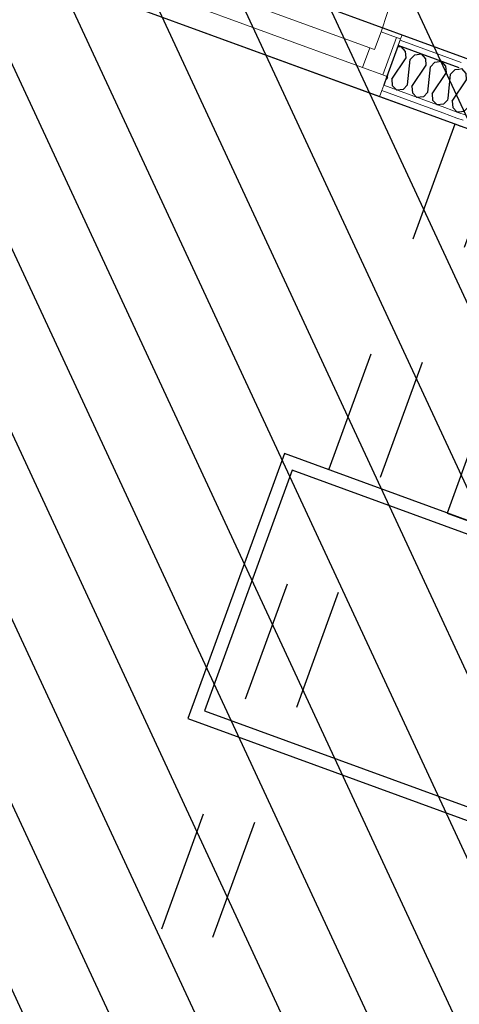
# Model space of a CAD drawing. Header units: millimetres. Extents: x 112481703 to 112588235, y 1264638581 to 1264713486.
# Tile 281 of 487: x 112568111 to 112569125, y 1264673990 to 1264676260. Entities that reach past the tile are written whole.
import ezdxf

# ---------------------------------------------------------------- set-up
doc = ezdxf.new("R2010")
doc.units = ezdxf.units.MM
doc.header["$LTSCALE"] = 0.5
doc.header["$MEASUREMENT"] = 0
doc.linetypes.add('PLINE', pattern=[0])
doc.linetypes.add('Stiplet', pattern=[1128.888893, 564.444447, -564.444447])
for name, color, linetype, lineweight in [('235- Utvendig kledning og overflate', 7, 'Continuous', 0), ('236- Innvendig kledning og overflate', 7, 'Continuous', 0), ('244- Vinduer_ dører_ foldevegger', 7, 'Continuous', 0)]:
    doc.layers.add(name, color=color, linetype=linetype, lineweight=lineweight)
for name, color, linetype in [('2752 Løse skap og reoler', 7, 'Continuous'), ('862- M___Nettoareal', 7, 'Continuous'), ('862- M___Nettoareal(Polylinje)', 7, 'Continuous'), ('LA_farge_dekke_asfalt2', 7, 'Continuous'), ('Yttervegger.A225', 7, 'Continuous'), ('Yttervegger.A225 (Skravur)', 7, 'Continuous')]:
    doc.layers.add(name, color=color, linetype=linetype)
pattern_1 = [(249.956, (112557650, 1264717795), (-81.357, 29.68231), [0, -50]), (249.956, (112557682.11, 1264717756.67), (-81.357, 29.68231), [0, -50])]

# ---------------------------------------------------------------- blocks, each defined once
blk = doc.blocks.new('Legekontor_17_5', base_point=(112568609.9, 1264673572.4))
at = {"layer": '862- M___Nettoareal(Polylinje)', "linetype": 'PLINE', "flags": 128}
blk.add_lwpolyline([(112566022.5, 1264671464.3), (112569013.3, 1264670373.2), (112570843.1, 1264675388.5), (112569082, 1264676031), (112567852.3, 1264676479.6), (112567695.1, 1264676048.8)], close=True, dxfattribs=at)
blk = doc.blocks.new('Korridor_14_9', base_point=(112576467.7, 1264681824.9))
at = {"layer": '862- M___Nettoareal(Polylinje)', "linetype": 'PLINE', "flags": 128}
blk.add_lwpolyline([(112572601.8, 1264674908.6), (112573784.5, 1264674477.1), (112574626.2, 1264676784), (112575767.2, 1264676367.7), (112576177.7, 1264676217.9), (112577189, 1264678989.8), (112578571.3, 1264682778.7), (112579511.2, 1264685354.9), (112580089.2, 1264686939), (112578574.1, 1264687491.8), (112577945.6, 1264685769.1), (112576576, 1264686268.7), (112573384.4, 1264677521), (112565766.9, 1264680300.1), (112564833.5, 1264677741.7), (112566533.4, 1264677121.5), (112567763.2, 1264676672.9), (112567763.5, 1264676673.8), (112569134.1, 1264676173.8)], close=True, dxfattribs=at)
blk = doc.blocks.new('*X343', base_point=(112557650, 1264717795))
at = {"layer": 'Yttervegger.A225 (Skravur)', "linetype": 'PLINE'}
for p, q in [((112569151.8, 1264676117.5), (112569162, 1264676127.9)), ((112569162, 1264676127.9), (112569170.8, 1264676129.3)), ((112569145.9, 1264676060.8), (112569151.8, 1264676117.5)), ((112569144.7, 1264676057.5), (112569135.4, 1264676048.1)), ((112569135.4, 1264676048.1), (112569124.9, 1264676047.1))]:
    blk.add_line(p, q, dxfattribs=at)
blk = doc.blocks.new('*X348', base_point=(112557650, 1264717795))
at = {"layer": 'Yttervegger.A225 (Skravur)', "linetype": 'PLINE'}
for p, q in [((112569124.1, 1264676146.2), (112569130.8, 1264676147.3)), ((112569140.9, 1264676135.6), (112569130.8, 1264676147.3)), ((112569142, 1264676121), (112569140.9, 1264676135.6)), ((112569108.8, 1264676071.9), (112569142, 1264676121)), ((112569099, 1264676075.5), (112569097.8, 1264676074.3)), ((112569099, 1264676075.5), (112569099.4, 1264676078.4)), ((112569108.8, 1264676071.9), (112569110, 1264676057.4)), ((112569110, 1264676057.4), (112569120.5, 1264676046.7)), ((112569124.9, 1264676047.1), (112569120.5, 1264676046.7))]:
    blk.add_line(p, q, dxfattribs=at)
blk = doc.blocks.new('*X413', base_point=(112557650, 1264717795))
at = {"layer": 'Yttervegger.A225 (Skravur)', "linetype": 'PLINE'}
for p, q in [((112568982.9, 1264676197), (112568991.1, 1264676198.3)), ((112569001.2, 1264676186.5), (112568991.1, 1264676198.3)), ((112568969.1, 1264676122.9), (112569002.3, 1264676172)), ((112569002.3, 1264676172), (112569001.2, 1264676186.5)), ((112569012.1, 1264676168.4), (112569022.3, 1264676178.8)), ((112569022.3, 1264676178.8), (112569037.6, 1264676181.3)), ((112569047.8, 1264676169.5), (112569037.6, 1264676181.3)), ((112569005.9, 1264676109.5), (112569012.1, 1264676168.4)), ((112569015.7, 1264676105.9), (112569048.9, 1264676155)), ((112569048.9, 1264676155), (112569047.8, 1264676169.5)), ((112569052.5, 1264676092.5), (112569058.7, 1264676151.4)), ((112569058.7, 1264676151.4), (112569068.9, 1264676161.8)), ((112569068.9, 1264676161.8), (112569084.2, 1264676164.3)), ((112569094.3, 1264676152.6), (112569084.2, 1264676164.3)), ((112569095.5, 1264676138), (112569094.3, 1264676152.6)), ((112568959.3, 1264676126.5), (112568956, 1264676123.1)), ((112568959.3, 1264676126.5), (112568960.2, 1264676134.7)), ((112569062.3, 1264676088.9), (112569095.5, 1264676138)), ((112569099.4, 1264676078.4), (112569105.2, 1264676134.4)), ((112569105.2, 1264676134.4), (112569115.5, 1264676144.8)), ((112569115.5, 1264676144.8), (112569124.1, 1264676146.2)), ((112568969.1, 1264676122.9), (112568970.2, 1264676108.4)), ((112568970.2, 1264676108.4), (112568980.8, 1264676097.7)), ((112569005.9, 1264676109.5), (112568995.7, 1264676099.1)), ((112569015.7, 1264676105.9), (112569016.8, 1264676091.4)), ((112568995.7, 1264676099.1), (112568980.8, 1264676097.7)), ((112569016.8, 1264676091.4), (112569027.3, 1264676080.7)), ((112569042.2, 1264676082.1), (112569027.3, 1264676080.7)), ((112569052.5, 1264676092.5), (112569042.2, 1264676082.1)), ((112569062.3, 1264676088.9), (112569063.4, 1264676074.4)), ((112569063.4, 1264676074.4), (112569073.9, 1264676063.7)), ((112569088.8, 1264676065.1), (112569073.9, 1264676063.7)), ((112569097.8, 1264676074.3), (112569088.8, 1264676065.1))]:
    blk.add_line(p, q, dxfattribs=at)
blk = doc.blocks.new('Dør[23]', base_point=(112557650, 1264717795))
at = {"layer": '235- Utvendig kledning og overflate', "linetype": 'PLINE'}
for p, q in [((112568039.9, 1264676559.1), (112568035.5, 1264676546.9)), ((112568039.9, 1264676559.1), (112568035.5, 1264676546.9)), ((112568041, 1264676561.9), (112568039.9, 1264676559.1)), ((112568041, 1264676561.9), (112568039.9, 1264676559.1)), ((112568044.4, 1264676571.3), (112568041, 1264676561.9)), ((112568989.8, 1264676215.8), (112568988.8, 1264676213)), ((112568989.8, 1264676215.8), (112568988.8, 1264676213)), ((112568993.2, 1264676225.2), (112568989.8, 1264676215.8)), ((112568988.8, 1264676213), (112568984.3, 1264676200.7)), ((112568988.8, 1264676213), (112568984.3, 1264676200.7))]:
    blk.add_line(p, q, dxfattribs=at)
at = {"layer": '236- Innvendig kledning og overflate', "linetype": 'PLINE'}
for p, q in [((112567997.4, 1264676442.6), (112567992.3, 1264676428.5)), ((112568001.9, 1264676454.8), (112567997.4, 1264676442.6)), ((112568950.7, 1264676108.7), (112568946.3, 1264676096.5)), ((112568946.3, 1264676096.5), (112568941.1, 1264676082.4))]:
    blk.add_line(p, q, dxfattribs=at)
at = {"layer": '244- Vinduer_ dører_ foldevegger', "linetype": 'PLINE'}
for p, q in [((112568399.3, 1264677404.1), (112568086, 1264676545.5)), ((112568440.7, 1264677389), (112568399.3, 1264677404.1)), ((112568127.4, 1264676530.4), (112568440.7, 1264677389)), ((112568041, 1264676561.9), (112568009.4, 1264676475.5)), ((112568018.8, 1264676472.1), (112568050.4, 1264676558.5)), ((112568050.4, 1264676558.5), (112568041, 1264676561.9)), ((112568993.2, 1264676225.2), (112568044.4, 1264676571.3)), ((112568050.4, 1264676558.5), (112568086, 1264676545.5)), ((112568035.5, 1264676546.9), (112568009.4, 1264676475.5)), ((112568035.5, 1264676546.9), (112568009.4, 1264676475.5)), ((112568086, 1264676545.5), (112568071, 1264676504.2)), ((112568086, 1264676545.5), (112568127.4, 1264676530.4)), ((112568082.2, 1264676500), (112568065.8, 1264676455)), ((112568071, 1264676504.2), (112568082.2, 1264676500)), ((112568918.3, 1264676195), (112568082.2, 1264676500)), ((112568009.4, 1264676475.5), (112568001.9, 1264676454.8)), ((112568018.8, 1264676472.1), (112568009.4, 1264676475.5)), ((112568065.8, 1264676455), (112568018.8, 1264676472.1)), ((112568065.8, 1264676455), (112568901.9, 1264676149.9)), ((112568941.1, 1264676082.4), (112567992.3, 1264676428.5)), ((112568929.6, 1264676190.9), (112568944.7, 1264676232.2)), ((112568944.7, 1264676232.2), (112568980.4, 1264676219.2)), ((112568980.4, 1264676219.2), (112568948.9, 1264676132.8)), ((112568989.8, 1264676215.8), (112568958.2, 1264676129.3)), ((112568980.4, 1264676219.2), (112568989.8, 1264676215.8)), ((112568901.9, 1264676149.9), (112568918.3, 1264676195)), ((112568918.3, 1264676195), (112568929.6, 1264676190.9)), ((112568984.3, 1264676200.7), (112568958.2, 1264676129.3)), ((112568984.3, 1264676200.7), (112568958.2, 1264676129.3)), ((112568948.9, 1264676132.8), (112568901.9, 1264676149.9)), ((112568948.9, 1264676132.8), (112568958.2, 1264676129.3)), ((112568958.2, 1264676129.3), (112568950.7, 1264676108.7))]:
    blk.add_line(p, q, dxfattribs=at)
blk.add_arc((112568086, 1264676545.5), 914, 339.956, 69.956, dxfattribs=at)
blk = doc.blocks.new('Undersøkelsesbenk[8]', base_point=(112568721.5, 1264675259.8))
at = {"layer": '2752 Løse skap og reoler', "linetype": 'PLINE'}
for p in [(112569711.5, 1264674238.7), (112569942.3, 1264674346.1)]:
    blk.add_line(p, (112569773.2, 1264674407.8), dxfattribs=at)
at = {"layer": '2752 Løse skap og reoler', "linetype": 'PLINE', "flags": 128}
for points in [[(112569097.3, 1264675122.7), (112569473, 1264674985.6), (112569541.6, 1264675173.5), (112569165.8, 1264675310.6)], [(112568721.5, 1264675259.8), (112568498.7, 1264674649.2), (112570283.6, 1264673998), (112570506.4, 1264674608.6)], [(112568739.4, 1264675221.4), (112568537.2, 1264674667.1), (112569711.5, 1264674238.7), (112569942.3, 1264674346.1), (112570082.8, 1264674731.2)], [(112570072.5, 1264674703.1), (112569942.3, 1264674346.1), (112569891, 1264674322.2), (112569853.3, 1264674218.9), (112570247.8, 1264674074.9), (112570429.5, 1264674572.8)]]:
    blk.add_lwpolyline(points, close=True, dxfattribs=at)

msp = doc.modelspace()

# ---------------------------------------------------------------- hatches: boundary and pattern name
at = {"layer": 'LA_farge_dekke_asfalt2', "linetype": 'Continuous'}
h = msp.add_hatch(dxfattribs=at)
h.set_pattern_fill('Murverk', color=256, style=0, pattern_type=2)
h.set_pattern_definition([(294.956, (112557650, 1264717795), (163.1938, 75.94596), [])])
h.paths.add_polyline_path([(112562670.3, 1264672618.4), (112565507.4, 1264680394.8), (112573384.4, 1264677521), (112579262.4, 1264693632), (112587341.4, 1264690684.4), (112579714.9, 1264669780.9), (112576475.3, 1264670962.9), (112575386.6, 1264667979)])
at = {"layer": 'Yttervegger.A225 (Skravur)', "linetype": 'Continuous'}
h = msp.add_hatch(dxfattribs=at)
h.set_pattern_fill('Prikker_tett', color=256, style=0, pattern_type=2)
h.set_pattern_definition(pattern_1)
h.paths.add_polyline_path([(112569129.7, 1264676161.5), (112569134.1, 1264676173.8), (112568993.2, 1264676225.2), (112568988.8, 1264676213)])
h = msp.add_hatch(dxfattribs=at)
h.set_pattern_fill('Prikker_tett', color=256, style=0, pattern_type=2)
h.set_pattern_definition(pattern_1)
h.paths.add_polyline_path([(112569129.7, 1264676161.5), (112568988.8, 1264676213), (112568984.3, 1264676200.7), (112569125.2, 1264676149.3)])
h = msp.add_hatch(dxfattribs=at)
h.set_pattern_fill('Prikker_tett', color=256, style=0, pattern_type=2)
h.set_pattern_definition(pattern_1)
h.paths.add_polyline_path([(112569091.6, 1264676057.3), (112568950.7, 1264676108.7), (112568946.3, 1264676096.5), (112569087.2, 1264676045.1)])
h = msp.add_hatch(dxfattribs=at)
h.set_pattern_fill('Prikker_tett', color=256, style=0, pattern_type=2)
h.set_pattern_definition(pattern_1)
h.paths.add_polyline_path([(112569087.2, 1264676045.1), (112568946.3, 1264676096.5), (112568941.1, 1264676082.4), (112569082, 1264676031)])
h = msp.add_hatch(dxfattribs=at)
h.set_pattern_fill('Prikker_tett', color=256, style=0, pattern_type=2)
h.set_pattern_definition(pattern_1)
h.paths.add_polyline_path([(112569087.2, 1264676045.1), (112569119.8, 1264676033.2), (112569124.2, 1264676045.4), (112569091.6, 1264676057.3)])
h = msp.add_hatch(dxfattribs=at)
h.set_pattern_fill('Prikker_tett', color=256, style=0, pattern_type=2)
h.set_pattern_definition(pattern_1)
h.paths.add_polyline_path([(112569082, 1264676031), (112569114.6, 1264676019.1), (112569119.8, 1264676033.2), (112569087.2, 1264676045.1)])
h = msp.add_hatch(dxfattribs=at)
h.set_pattern_fill('Prikker_tett', color=256, style=0, pattern_type=2)
h.set_pattern_definition(pattern_1)
h.paths.add_polyline_path([(112569124.2, 1264676045.4), (112569119.8, 1264676033.2), (112569133.9, 1264676028), (112569138.3, 1264676040.2)])
h = msp.add_hatch(dxfattribs=at)
h.set_pattern_fill('Prikker_tett', color=256, style=0, pattern_type=2)
h.set_pattern_definition(pattern_1)
h.paths.add_polyline_path([(112569119.8, 1264676033.2), (112569114.6, 1264676019.1), (112569128.7, 1264676013.9), (112569133.9, 1264676028)])

# ---------------------------------------------------------------- linework, layer by layer
at = {"layer": '235- Utvendig kledning og overflate', "linetype": 'PLINE'}
for p, q in [((112568989.8, 1264676215.8), (112568988.8, 1264676213)), ((112568993.2, 1264676225.2), (112568989.8, 1264676215.8)), ((112568988.8, 1264676213), (112568984.3, 1264676200.7)), ((112569129.7, 1264676161.5), (112568988.8, 1264676213))]:
    msp.add_line(p, q, dxfattribs=at)
at = {"layer": '235- Utvendig kledning og overflate', "linetype": 'PLINE', "flags": 128}
msp.add_lwpolyline([(112569134.1, 1264676173.8), (112568993.2, 1264676225.2)], dxfattribs=at)
at = {"layer": '236- Innvendig kledning og overflate', "linetype": 'PLINE'}
for p, q in [((112568950.7, 1264676108.7), (112568946.3, 1264676096.5)), ((112568950.7, 1264676108.7), (112569091.6, 1264676057.3)), ((112568946.3, 1264676096.5), (112568941.1, 1264676082.4)), ((112568946.3, 1264676096.5), (112569087.2, 1264676045.1)), ((112569091.6, 1264676057.3), (112569124.2, 1264676045.4)), ((112569087.2, 1264676045.1), (112569119.8, 1264676033.2)), ((112569124.2, 1264676045.4), (112569138.3, 1264676040.2)), ((112569114.6, 1264676019.1), (112569128.7, 1264676013.9)), ((112569114.6, 1264676019.1), (112569128.7, 1264676013.9)), ((112569119.8, 1264676033.2), (112569133.9, 1264676028))]:
    msp.add_line(p, q, dxfattribs=at)
at = {"layer": '236- Innvendig kledning og overflate', "linetype": 'PLINE', "flags": 128}
for points in [[(112568941.1, 1264676082.4), (112569082, 1264676031)], [(112569082, 1264676031), (112569114.6, 1264676019.1)]]:
    msp.add_lwpolyline(points, dxfattribs=at)
at = {"layer": 'Yttervegger.A225', "linetype": 'PLINE'}
for p, q in [((112568984.3, 1264676200.7), (112568958.2, 1264676129.3)), ((112569125.2, 1264676149.3), (112568984.3, 1264676200.7)), ((112568958.2, 1264676129.3), (112568950.7, 1264676108.7))]:
    msp.add_line(p, q, dxfattribs=at)
at = {"layer": 'Yttervegger.A225', "linetype": 'Stiplet', "flags": 128}
for points in [[(112569114.6, 1264676019.1), (112567284.9, 1264671003.8)], [(112567395.7, 1264670963.4), (112569225.5, 1264675978.6)]]:
    msp.add_lwpolyline(points, dxfattribs=at)

# ---------------------------------------------------------------- block references
at = {"layer": '244- Vinduer_ dører_ foldevegger', "linetype": 'PLINE'}
msp.add_blockref('Dør[23]', (112557650, 1264717795), dxfattribs=at)
at = {"layer": '2752 Løse skap og reoler', "linetype": 'PLINE'}
msp.add_blockref('Undersøkelsesbenk[8]', (112568721.5, 1264675259.8), dxfattribs=at)
at = {"layer": '862- M___Nettoareal', "linetype": 'Continuous'}
for name, p in [('Korridor_14_9', (112576467.7, 1264681824.9)), ('Legekontor_17_5', (112568609.9, 1264673572.4))]:
    msp.add_blockref(name, p, dxfattribs=at)
at = {"layer": 'Yttervegger.A225'}
for name in ['*X413', '*X348', '*X343']:
    msp.add_blockref(name, (112557650, 1264717795), dxfattribs=at)

doc.saveas('drawing.dxf')
